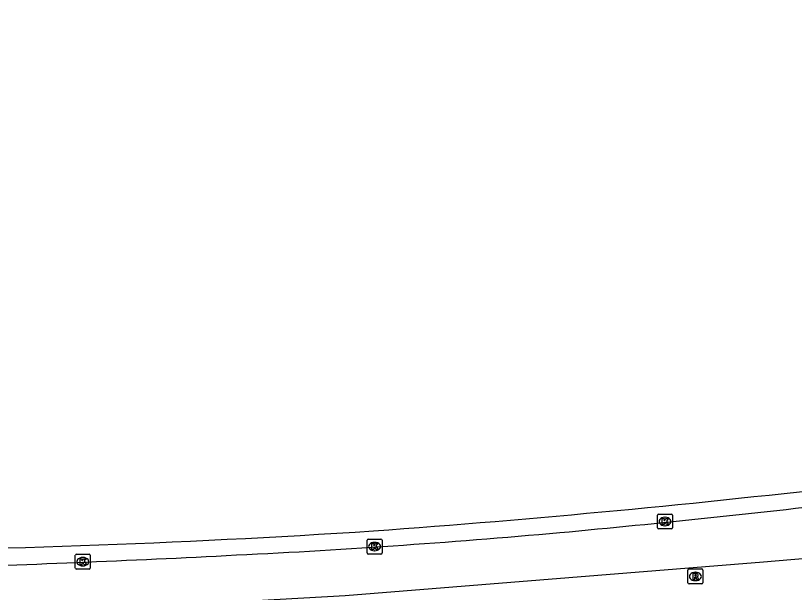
# Model space of a CAD drawing. Extents: x 160379 to 161131, y 383940 to 384849.
# Drawn here: x 160569.9 to 160622.1, y 384798.6 to 384837.2 of the extents above; entities that cross this region are included whole.
import ezdxf

# ---------------------------------------------------------------- set-up
doc = ezdxf.new("R2010")
doc.units = 0
for name, color, linetype in [('IMGEO_Kolk', 7, 'Continuous'), ('IMGEO_Rijbaan_regionaal_gesloten', 7, 'Continuous'), ('IMGEO_Rioolput', 7, 'Continuous')]:
    doc.layers.add(name, color=color, linetype=linetype)

msp = doc.modelspace()

# ---------------------------------------------------------------- linework, layer by layer
at = {"layer": 'IMGEO_Kolk'}
for p, q in [((160612.915, 384802.91), (160612.915, 384803.762)), ((160612.99, 384803.836), (160613.842, 384803.836)), ((160613.403, 384803.616), (160613.428, 384803.616)), ((160613.916, 384803.762), (160613.916, 384802.91)), ((160613.842, 384802.836), (160612.99, 384802.836)), ((160613.426, 384803.056), (160613.401, 384803.056)), ((160593.464, 384801.236), (160593.464, 384802.088)), ((160593.539, 384802.162), (160594.391, 384802.162)), ((160593.952, 384801.942), (160593.977, 384801.942)), ((160594.465, 384802.088), (160594.465, 384801.236)), ((160593.975, 384801.382), (160593.95, 384801.382)), ((160573.919, 384800.222), (160573.919, 384801.074)), ((160573.994, 384801.148), (160574.846, 384801.148)), ((160574.407, 384800.928), (160574.432, 384800.928)), ((160574.92, 384801.074), (160574.92, 384800.222)), ((160594.391, 384801.162), (160593.539, 384801.162)), ((160574.43, 384800.368), (160574.405, 384800.368)), ((160574.846, 384800.148), (160573.994, 384800.148))]:
    msp.add_line(p, q, dxfattribs=at)
for points in [[(160612.915, 384802.91), (160612.915, 384803.762)], [(160612.99, 384803.836), (160613.842, 384803.836)], [(160613.236, 384803.536), (160613.359, 384803.536), (160613.359, 384803.385), (160613.489, 384803.536), (160613.653, 384803.536), (160613.507, 384803.385), (160613.66, 384803.136), (160613.508, 384803.136), (160613.423, 384803.3), (160613.359, 384803.233), (160613.359, 384803.136), (160613.236, 384803.136), (160613.236, 384803.536)], [(160613.916, 384803.762), (160613.916, 384802.91)], [(160613.842, 384802.836), (160612.99, 384802.836)], [(160593.464, 384801.236), (160593.464, 384802.088)], [(160593.539, 384802.162), (160594.391, 384802.162)], [(160593.785, 384801.862), (160593.908, 384801.862), (160593.908, 384801.711), (160594.038, 384801.862), (160594.202, 384801.862), (160594.056, 384801.711), (160594.209, 384801.462), (160594.057, 384801.462), (160593.972, 384801.626), (160593.908, 384801.559), (160593.908, 384801.462), (160593.785, 384801.462), (160593.785, 384801.862)], [(160594.465, 384802.088), (160594.465, 384801.236)], [(160573.919, 384800.222), (160573.919, 384801.074)], [(160573.994, 384801.148), (160574.846, 384801.148)], [(160574.24, 384800.848), (160574.363, 384800.848), (160574.363, 384800.697), (160574.493, 384800.848), (160574.657, 384800.848), (160574.511, 384800.697), (160574.664, 384800.448), (160574.512, 384800.448), (160574.427, 384800.612), (160574.363, 384800.545), (160574.363, 384800.448), (160574.24, 384800.448), (160574.24, 384800.848)], [(160574.92, 384801.074), (160574.92, 384800.222)], [(160594.391, 384801.162), (160593.539, 384801.162)], [(160574.846, 384800.148), (160573.994, 384800.148)]]:
    msp.add_lwpolyline(points, dxfattribs=at)
for centre, start, end in [((160612.992, 384803.76), 91.552, 178.448), ((160612.992, 384803.76), 91.552, 178.448), ((160613.84, 384803.76), 1.552, 88.448), ((160613.84, 384803.76), 1.552, 88.448), ((160612.992, 384802.912), 181.552, 268.448), ((160612.992, 384802.912), 181.552, 268.448), ((160613.84, 384802.912), 271.552, 358.448), ((160613.84, 384802.912), 271.552, 358.448), ((160593.541, 384802.086), 91.552, 178.448), ((160593.541, 384802.086), 91.552, 178.448), ((160594.389, 384802.086), 1.552, 88.448), ((160594.389, 384802.086), 1.552, 88.448), ((160573.996, 384801.072), 91.552, 178.448), ((160573.996, 384801.072), 91.552, 178.448), ((160574.844, 384801.072), 1.552, 88.448), ((160574.844, 384801.072), 1.552, 88.448), ((160593.541, 384801.238), 181.552, 268.448), ((160593.541, 384801.238), 181.552, 268.448), ((160594.389, 384801.238), 271.552, 358.448), ((160594.389, 384801.238), 271.552, 358.448), ((160573.996, 384800.224), 181.552, 268.448), ((160573.996, 384800.224), 181.552, 268.448), ((160574.844, 384800.224), 271.552, 358.448), ((160574.844, 384800.224), 271.552, 358.448)]:
    msp.add_arc(centre, 0.0765, start, end, dxfattribs=at)
for centre, major_axis, ratio, start_param, end_param in [((160613.402, 384803.336), (-0.387, 0.002), 0.722429, 4.712389, 7.853982), ((160613.427, 384803.336), (-0.39, 0.002), 0.717154, 1.570796, 4.712389), ((160593.951, 384801.662), (-0.387, 0.002), 0.722429, 4.712389, 7.853982), ((160593.976, 384801.662), (-0.39, 0.002), 0.717154, 1.570796, 4.712389), ((160574.406, 384800.648), (-0.387, 0.002), 0.722429, 4.712389, 7.853982), ((160574.431, 384800.648), (-0.39, 0.002), 0.717154, 1.570796, 4.712389)]:
    msp.add_ellipse(centre, major_axis=major_axis, ratio=ratio, start_param=start_param, end_param=end_param, dxfattribs=at)
at = {"layer": 'IMGEO_Rijbaan_regionaal_gesloten'}
msp.add_lwpolyline([(160407.774, 384758.961), (160496.29, 384789.397), (160509.787, 384793.209), (160516.634, 384794.476), (160522.145, 384795.098), (160533.464, 384796.44), (160578.535, 384797.637), (160591.993, 384798.377), (160620.019, 384800.647), (160623.941, 384800.965), (160636.271, 384802.448), (160652.633, 384805.11), (160663.941, 384807.107), (160687.886, 384811.633), (160723.538, 384818.688), (160757.394, 384825.337), (160773.567, 384827.732), (160796.581, 384831.06), (160808.154, 384832.524), (160820.659, 384834.653), (160832.812, 384837.187)], dxfattribs=at)
for centre, radius, start, end in [((160540.355, 385541.879), 741.104, 274.14235, 276.673943), ((160535.389, 385570.14), 770.818, 275.283688, 276.793673), ((160551.576, 385449.664), 648.335, 270.269359, 273.741924), ((160559.008, 385328.818), 528.348, 272.71296, 275.1431), ((160537.242, 385697.972), 898.129, 271.621874, 272.985277)]:
    msp.add_arc(centre, radius, start, end, dxfattribs=at)
at = {"layer": 'IMGEO_Rioolput'}
for p, q in [((160614.95, 384799.233), (160614.95, 384800.085)), ((160615.025, 384800.159), (160615.877, 384800.159)), ((160615.438, 384799.939), (160615.463, 384799.939)), ((160615.951, 384800.085), (160615.951, 384799.233)), ((160615.877, 384799.159), (160615.025, 384799.159)), ((160615.461, 384799.379), (160615.436, 384799.379))]:
    msp.add_line(p, q, dxfattribs=at)
for points in [[(160614.95, 384799.233), (160614.95, 384800.085)], [(160615.025, 384800.159), (160615.877, 384800.159)], [(160615.539, 384799.857), (160615.287, 384799.859), (160615.287, 384799.459)], [(160615.465, 384799.778), (160615.411, 384799.778), (160615.411, 384799.697)], [(160615.411, 384799.697), (160615.463, 384799.697)], [(160615.951, 384800.085), (160615.951, 384799.233)], [(160615.877, 384799.159), (160615.025, 384799.159)], [(160615.287, 384799.459), (160615.411, 384799.459), (160615.411, 384799.621), (160615.422, 384799.621)], [(160615.469, 384799.592), (160615.54, 384799.459), (160615.68, 384799.459), (160615.615, 384799.585)]]:
    msp.add_lwpolyline(points, dxfattribs=at)
for centre, radius, start, end in [((160615.027, 384800.083), 0.0765, 91.552, 178.448), ((160615.027, 384800.083), 0.0765, 91.552, 178.448), ((160615.447, 384799.886), 0.19, 274.7715, 282.9687), ((160615.471, 384799.682), 0.0964, 77.0061, 93.1865), ((160615.485, 384799.739), 0.0378, 276.6634, 79.6772), ((160615.538, 384799.747), 0.109, 350.3612, 89.416), ((160615.536, 384799.747), 0.112, 277.5842, 350.9817), ((160615.875, 384800.083), 0.0765, 1.552, 88.448), ((160615.875, 384800.083), 0.0765, 1.552, 88.448), ((160615.027, 384799.235), 0.0765, 181.552, 268.448), ((160615.027, 384799.235), 0.0765, 181.552, 268.448), ((160615.421, 384799.568), 0.0533, 26.0293, 88.6989), ((160615.52, 384799.532), 0.108, 29.5134, 73.7905), ((160615.875, 384799.235), 0.0765, 271.552, 358.448), ((160615.875, 384799.235), 0.0765, 271.552, 358.448)]:
    msp.add_arc(centre, radius, start, end, dxfattribs=at)
for centre, major_axis, ratio, start_param, end_param in [((160615.437, 384799.659), (-0.387, 0.002), 0.722429, 4.712389, 7.853982), ((160615.462, 384799.659), (-0.39, 0.002), 0.717154, 1.570796, 4.712389)]:
    msp.add_ellipse(centre, major_axis=major_axis, ratio=ratio, start_param=start_param, end_param=end_param, dxfattribs=at)

doc.saveas('drawing.dxf')
